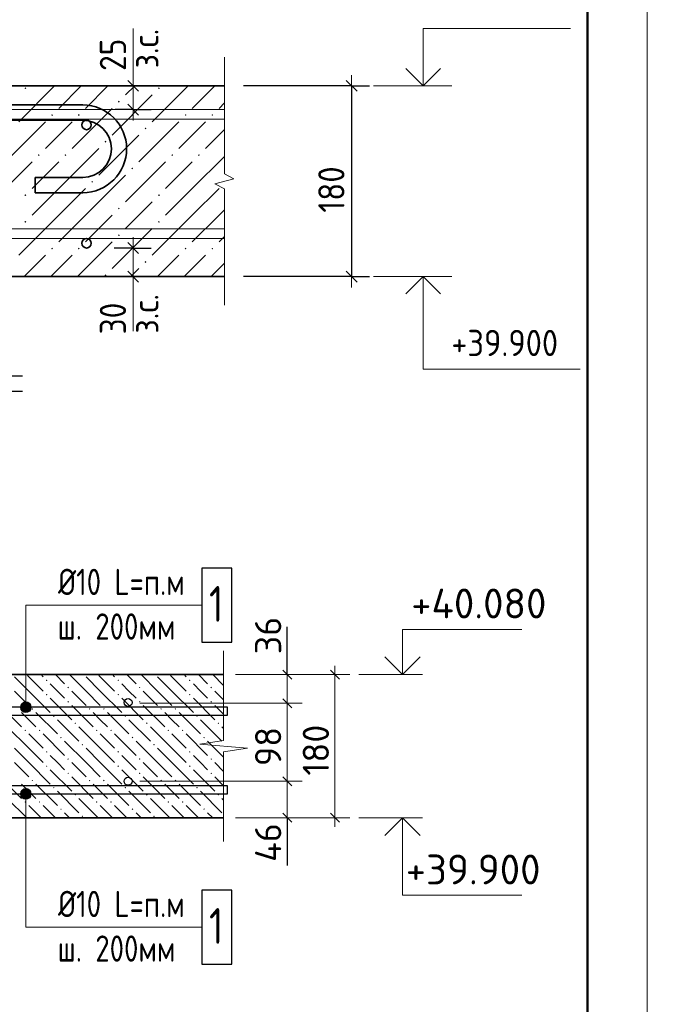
# Model space of a CAD drawing. Header units: millimetres. Extents: x 40580 to 1930067, y -240640 to 81020.
# Tile 583 of 656: x 1432781 to 1438296, y -229773 to -221519. Entities that reach past the tile are written whole.
import ezdxf

# ---------------------------------------------------------------- set-up
doc = ezdxf.new("R2010")
doc.units = ezdxf.units.MM
for name, color, linetype, lineweight in [('Standard', 7, 'Continuous', 25), ('ЖБ Перекрытие верхний уровень', 7, 'Continuous', 35), ('Позиционная метка линия выноска', 7, 'Continuous', 13), ('Позиционная метка номер позиции', 7, 'Continuous', 13), ('Примечания', 7, 'Continuous', 13), ('Размерная линия_ общее', 7, 'Continuous', 25), ('Фоновоя арматура Х1', 52, 'Continuous', 25)]:
    doc.layers.add(name, color=color, linetype=linetype, lineweight=lineweight)
doc.layers.add('Размерная выноска', color=7, linetype='Continuous')
doc.layers.add('Тонкие', color=7, linetype='Continuous')
doc.styles.add('GOST 2.304', font='isocpeur.ttf', dxfattribs={"width": 0.8})
doc.styles.add('ISOCPEUR', font='isocpeur.ttf')

msp = doc.modelspace()

# ---------------------------------------------------------------- hatches: boundary and pattern name
at = {"layer": 'Standard', "linetype": 'Continuous', "lineweight": 13, "transparency": 33554687}
for points in [[(1432820.8, -222093.9), (1432828.6, -222086.1), (1432836.4, -222093.9), (1432828.6, -222101.7)], [(1433940.8, -222093.9), (1433948.6, -222086.1), (1433956.4, -222093.9), (1433948.6, -222101.7)], [(1433604.8, -222205.9), (1433612.6, -222198.1), (1433620.4, -222205.9), (1433612.6, -222213.7)], [(1433044.8, -222317.9), (1433052.6, -222310.1), (1433060.4, -222317.9), (1433052.6, -222325.7)], [(1433268.8, -222317.9), (1433276.6, -222310.1), (1433284.4, -222317.9), (1433276.6, -222325.7)], [(1434164.8, -222317.9), (1434172.6, -222310.1), (1434180.4, -222317.9), (1434172.6, -222325.7)], [(1434388.8, -222317.9), (1434396.6, -222310.1), (1434404.4, -222317.9), (1434396.6, -222325.7)], [(1433828.8, -222429.9), (1433836.6, -222422.1), (1433844.4, -222429.9), (1433836.6, -222437.7)], [(1433492.8, -222541.9), (1433500.6, -222534.1), (1433508.4, -222541.9), (1433500.6, -222549.7)], [(1432932.8, -222653.9), (1432940.6, -222646.1), (1432948.4, -222653.9), (1432940.6, -222661.7)], [(1433156.8, -222653.9), (1433164.6, -222646.1), (1433172.4, -222653.9), (1433164.6, -222661.7)], [(1434052.8, -222653.9), (1434060.6, -222646.1), (1434068.4, -222653.9), (1434060.6, -222661.7)], [(1434276.8, -222653.9), (1434284.6, -222646.1), (1434292.4, -222653.9), (1434284.6, -222661.7)], [(1433716.8, -222765.9), (1433724.6, -222758.1), (1433732.4, -222765.9), (1433724.6, -222773.7)], [(1433380.8, -222877.9), (1433388.6, -222870.1), (1433396.4, -222877.9), (1433388.6, -222885.7)], [(1432820.8, -222989.9), (1432828.6, -222982.1), (1432836.4, -222989.9), (1432828.6, -222997.7)], [(1433940.8, -222989.9), (1433948.6, -222982.1), (1433956.4, -222989.9), (1433948.6, -222997.7)], [(1433604.8, -223101.9), (1433612.6, -223094.1), (1433620.4, -223101.9), (1433612.6, -223109.7)], [(1432820.8, -223213.9), (1432828.6, -223206.1), (1432836.4, -223213.9), (1432828.6, -223221.7)], [(1433940.8, -223213.9), (1433948.6, -223206.1), (1433956.4, -223213.9), (1433948.6, -223221.7)], [(1433604.8, -223325.9), (1433612.6, -223318.1), (1433620.4, -223325.9), (1433612.6, -223333.7)], [(1433044.8, -223437.9), (1433052.6, -223430.1), (1433060.4, -223437.9), (1433052.6, -223445.7)], [(1433268.8, -223437.9), (1433276.6, -223430.1), (1433284.4, -223437.9), (1433276.6, -223445.7)], [(1434164.8, -223437.9), (1434172.6, -223430.1), (1434180.4, -223437.9), (1434172.6, -223445.7)], [(1434388.8, -223437.9), (1434396.6, -223430.1), (1434404.4, -223437.9), (1434396.6, -223445.7)], [(1433828.8, -223549.9), (1433836.6, -223542.1), (1433844.4, -223549.9), (1433836.6, -223557.7)], [(1433492.8, -223661.9), (1433500.6, -223654.1), (1433508.4, -223661.9), (1433500.6, -223669.7)]]:
    msp.add_hatch(color=7, dxfattribs=at).paths.add_polyline_path(points, flags=16)
at = {"layer": 'ЖБ Перекрытие верхний уровень', "linetype": 'Continuous', "lineweight": 13, "transparency": 33554687}
for points in [[(1433000.8, -227057.2), (1433007.3, -227050.7), (1433013.8, -227057.2), (1433007.3, -227063.7)], [(1433600.8, -227057.2), (1433607.3, -227050.7), (1433613.8, -227057.2), (1433607.3, -227063.7)], [(1434200.8, -227057.2), (1434207.3, -227050.7), (1434213.8, -227057.2), (1434207.3, -227063.7)], [(1433180.8, -227117.2), (1433187.3, -227110.7), (1433193.8, -227117.2), (1433187.3, -227123.7)], [(1433780.8, -227117.2), (1433787.3, -227110.7), (1433793.8, -227117.2), (1433787.3, -227123.7)], [(1434380.8, -227117.2), (1434387.3, -227110.7), (1434393.8, -227117.2), (1434387.3, -227123.7)], [(1433000.8, -227177.2), (1433007.3, -227170.7), (1433013.8, -227177.2), (1433007.3, -227183.7)], [(1433180.8, -227237.2), (1433187.3, -227230.7), (1433193.8, -227237.2), (1433187.3, -227243.7)], [(1433600.8, -227177.2), (1433607.3, -227170.7), (1433613.8, -227177.2), (1433607.3, -227183.7)], [(1433780.8, -227237.2), (1433787.3, -227230.7), (1433793.8, -227237.2), (1433787.3, -227243.7)], [(1434200.8, -227177.2), (1434207.3, -227170.7), (1434213.8, -227177.2), (1434207.3, -227183.7)], [(1434380.8, -227237.2), (1434387.3, -227230.7), (1434393.8, -227237.2), (1434387.3, -227243.7)], [(1432880.8, -227297.2), (1432887.3, -227290.7), (1432893.8, -227297.2), (1432887.3, -227303.7)], [(1433360.8, -227297.2), (1433367.3, -227290.7), (1433373.8, -227297.2), (1433367.3, -227303.7)], [(1433480.8, -227297.2), (1433487.3, -227290.7), (1433493.8, -227297.2), (1433487.3, -227303.7)], [(1433960.8, -227297.2), (1433967.3, -227290.7), (1433973.8, -227297.2), (1433967.3, -227303.7)], [(1434080.8, -227297.2), (1434087.3, -227290.7), (1434093.8, -227297.2), (1434087.3, -227303.7)], [(1433060.8, -227357.2), (1433067.3, -227350.7), (1433073.8, -227357.2), (1433067.3, -227363.7)], [(1433240.8, -227417.2), (1433247.3, -227410.7), (1433253.8, -227417.2), (1433247.3, -227423.7)], [(1433660.8, -227357.2), (1433667.3, -227350.7), (1433673.8, -227357.2), (1433667.3, -227363.7)], [(1433840.8, -227417.2), (1433847.3, -227410.7), (1433853.8, -227417.2), (1433847.3, -227423.7)], [(1434260.8, -227357.2), (1434267.3, -227350.7), (1434273.8, -227357.2), (1434267.3, -227363.7)], [(1434440.8, -227417.2), (1434447.3, -227410.7), (1434453.8, -227417.2), (1434447.3, -227423.7)], [(1432820.8, -227477.2), (1432827.3, -227470.7), (1432833.8, -227477.2), (1432827.3, -227483.7)], [(1432940.8, -227477.2), (1432947.3, -227470.7), (1432953.8, -227477.2), (1432947.3, -227483.7)], [(1433420.8, -227477.2), (1433427.3, -227470.7), (1433433.8, -227477.2), (1433427.3, -227483.7)], [(1433540.8, -227477.2), (1433547.3, -227470.7), (1433553.8, -227477.2), (1433547.3, -227483.7)], [(1434020.8, -227477.2), (1434027.3, -227470.7), (1434033.8, -227477.2), (1434027.3, -227483.7)], [(1434140.8, -227477.2), (1434147.3, -227470.7), (1434153.8, -227477.2), (1434147.3, -227483.7)], [(1433120.8, -227537.2), (1433127.3, -227530.7), (1433133.8, -227537.2), (1433127.3, -227543.7)], [(1433720.8, -227537.2), (1433727.3, -227530.7), (1433733.8, -227537.2), (1433727.3, -227543.7)], [(1434320.8, -227537.2), (1434327.3, -227530.7), (1434333.8, -227537.2), (1434327.3, -227543.7)], [(1433000.8, -227657.2), (1433007.3, -227650.7), (1433013.8, -227657.2), (1433007.3, -227663.7)], [(1433300.8, -227597.2), (1433307.3, -227590.7), (1433313.8, -227597.2), (1433307.3, -227603.7)], [(1433600.8, -227657.2), (1433607.3, -227650.7), (1433613.8, -227657.2), (1433607.3, -227663.7)], [(1433900.8, -227597.2), (1433907.3, -227590.7), (1433913.8, -227597.2), (1433907.3, -227603.7)], [(1434200.8, -227657.2), (1434207.3, -227650.7), (1434213.8, -227657.2), (1434207.3, -227663.7)], [(1433180.8, -227717.2), (1433187.3, -227710.7), (1433193.8, -227717.2), (1433187.3, -227723.7)], [(1433780.8, -227717.2), (1433787.3, -227710.7), (1433793.8, -227717.2), (1433787.3, -227723.7)], [(1434380.8, -227717.2), (1434387.3, -227710.7), (1434393.8, -227717.2), (1434387.3, -227723.7)], [(1433000.8, -227777.2), (1433007.3, -227770.7), (1433013.8, -227777.2), (1433007.3, -227783.7)], [(1433600.8, -227777.2), (1433607.3, -227770.7), (1433613.8, -227777.2), (1433607.3, -227783.7)], [(1434200.8, -227777.2), (1434207.3, -227770.7), (1434213.8, -227777.2), (1434207.3, -227783.7)], [(1432880.8, -227897.2), (1432887.3, -227890.7), (1432893.8, -227897.2), (1432887.3, -227903.7)], [(1433180.8, -227837.2), (1433187.3, -227830.7), (1433193.8, -227837.2), (1433187.3, -227843.7)], [(1433360.8, -227897.2), (1433367.3, -227890.7), (1433373.8, -227897.2), (1433367.3, -227903.7)], [(1433480.8, -227897.2), (1433487.3, -227890.7), (1433493.8, -227897.2), (1433487.3, -227903.7)], [(1433780.8, -227837.2), (1433787.3, -227830.7), (1433793.8, -227837.2), (1433787.3, -227843.7)], [(1433960.8, -227897.2), (1433967.3, -227890.7), (1433973.8, -227897.2), (1433967.3, -227903.7)], [(1434080.8, -227897.2), (1434087.3, -227890.7), (1434093.8, -227897.2), (1434087.3, -227903.7)], [(1434380.8, -227837.2), (1434387.3, -227830.7), (1434393.8, -227837.2), (1434387.3, -227843.7)], [(1433060.8, -227957.2), (1433067.3, -227950.7), (1433073.8, -227957.2), (1433067.3, -227963.7)], [(1433660.8, -227957.2), (1433667.3, -227950.7), (1433673.8, -227957.2), (1433667.3, -227963.7)], [(1434260.8, -227957.2), (1434267.3, -227950.7), (1434273.8, -227957.2), (1434267.3, -227963.7)], [(1432820.8, -228077.2), (1432827.3, -228070.7), (1432833.8, -228077.2), (1432827.3, -228083.7)], [(1432940.8, -228077.2), (1432947.3, -228070.7), (1432953.8, -228077.2), (1432947.3, -228083.7)], [(1433240.8, -228017.2), (1433247.3, -228010.7), (1433253.8, -228017.2), (1433247.3, -228023.7)], [(1433420.8, -228077.2), (1433427.3, -228070.7), (1433433.8, -228077.2), (1433427.3, -228083.7)], [(1433540.8, -228077.2), (1433547.3, -228070.7), (1433553.8, -228077.2), (1433547.3, -228083.7)], [(1433840.8, -228017.2), (1433847.3, -228010.7), (1433853.8, -228017.2), (1433847.3, -228023.7)], [(1434020.8, -228077.2), (1434027.3, -228070.7), (1434033.8, -228077.2), (1434027.3, -228083.7)], [(1434140.8, -228077.2), (1434147.3, -228070.7), (1434153.8, -228077.2), (1434147.3, -228083.7)], [(1434440.8, -228017.2), (1434447.3, -228010.7), (1434453.8, -228017.2), (1434447.3, -228023.7)], [(1433120.8, -228137.2), (1433127.3, -228130.7), (1433133.8, -228137.2), (1433127.3, -228143.7)], [(1433720.8, -228137.2), (1433727.3, -228130.7), (1433733.8, -228137.2), (1433727.3, -228143.7)], [(1434320.8, -228137.2), (1434327.3, -228130.7), (1434333.8, -228137.2), (1434327.3, -228143.7)], [(1433300.8, -228197.2), (1433307.3, -228190.7), (1433313.8, -228197.2), (1433307.3, -228203.7)], [(1433900.8, -228197.2), (1433907.3, -228190.7), (1433913.8, -228197.2), (1433907.3, -228203.7)]]:
    msp.add_hatch(color=7, dxfattribs=at).paths.add_polyline_path(points, flags=16)
at = {"layer": 'Позиционная метка линия выноска', "linetype": 'Continuous', "lineweight": 13, "transparency": 33554687}
for points in [[(1432855.5, -227244.4), (1432810.5, -227244.4), (1432794.3, -227260.6)], [(1432855.5, -227244.4), (1432794.3, -227260.6), (1432871.7, -227260.6)], [(1432810.5, -227244.4), (1432855.5, -227244.4), (1432833, -227238.1)], [(1432871.7, -227260.6), (1432794.3, -227260.6), (1432788, -227283.1)], [(1432871.7, -227260.6), (1432788, -227283.1), (1432878, -227283.1)], [(1432878, -227283.1), (1432788, -227283.1), (1432794.3, -227305.6)], [(1432878, -227283.1), (1432794.3, -227305.6), (1432871.7, -227305.6)], [(1432871.7, -227305.6), (1432794.3, -227305.6), (1432810.5, -227321.8)], [(1432871.7, -227305.6), (1432810.5, -227321.8), (1432855.5, -227321.8)], [(1432855.5, -227321.8), (1432810.5, -227321.8), (1432833, -227328.1)], [(1432788, -228009.8), (1432878, -228009.8), (1432871.7, -227987.3)], [(1432788, -228009.8), (1432871.7, -227987.3), (1432794.3, -227987.3)], [(1432794.3, -227987.3), (1432871.7, -227987.3), (1432855.5, -227971.1)], [(1432794.3, -227987.3), (1432855.5, -227971.1), (1432810.5, -227971.1)], [(1432810.5, -227971.1), (1432855.5, -227971.1), (1432833, -227964.8)], [(1432794.3, -228032.3), (1432878, -228009.8), (1432788, -228009.8)], [(1432794.3, -228032.3), (1432871.7, -228032.3), (1432878, -228009.8)], [(1432810.5, -228048.5), (1432871.7, -228032.3), (1432794.3, -228032.3)], [(1432810.5, -228048.5), (1432855.5, -228048.5), (1432871.7, -228032.3)], [(1432855.5, -228048.5), (1432810.5, -228048.5), (1432833, -228054.8)]]:
    msp.add_hatch(color=7, dxfattribs=at).paths.add_polyline_path(points)

# ---------------------------------------------------------------- linework, layer by layer
at = {"layer": 'Standard', "color": 7, "linetype": 'Continuous', "lineweight": 13, "transparency": 33554687}
for p, q in [((1433732.8, -222073), (1433732.8, -221593)), ((1434497.8, -221833), (1434497.8, -222810.6)), ((1436404.8, -222073), (1435748.8, -222073)), ((1434577.8, -222852.2), (1434417.8, -222893.8)), ((1434497.8, -222810.6), (1434577.8, -222852.2)), ((1434417.8, -222893.8), (1434497.8, -222935.4)), ((1434497.8, -222935.4), (1434497.8, -223913)), ((1433732.8, -223673), (1433732.8, -224129)), ((1436404.8, -223673), (1435748.8, -223673)), ((1434497.8, -223913), (1434497.8, -223913)), ((1434987.3, -226972.3), (1435062.3, -227047.3)), ((1435024.8, -227009.8), (1435024.8, -226934.8)), ((1435462.3, -227047.3), (1435387.3, -226972.3)), ((1435424.8, -227009.8), (1435424.8, -226934.8)), ((1435024.8, -227009.8), (1435024.8, -227249.8)), ((1435624.8, -227009.8), (1436158.1, -227009.8)), ((1434987.3, -227212.3), (1435062.3, -227287.3)), ((1435024.8, -227249.8), (1435024.8, -227903.1)), ((1434987.3, -227865.6), (1435062.3, -227940.6)), ((1435024.8, -227903.1), (1435024.8, -228209.8)), ((1434987.3, -228172.3), (1435062.3, -228247.3)), ((1435024.8, -228209.8), (1435024.8, -228284.8)), ((1435462.3, -228247.3), (1435387.3, -228172.3)), ((1435424.8, -228209.8), (1435424.8, -228284.8)), ((1435624.8, -228209.8), (1436158.1, -228209.8))]:
    msp.add_line(p, q, dxfattribs=at)
at = {"layer": 'Standard', "color": 7, "linetype": 'Continuous', "lineweight": 35, "transparency": 33554687}
for p, q in [((1434497.8, -222073), (1427261.8, -222073)), ((1431629.8, -222233), (1433309.8, -222233)), ((1431629.8, -222361), (1433309.8, -222361)), ((1433309.8, -222841), (1432909.8, -222841)), ((1432909.8, -222841), (1432909.8, -222969)), ((1433309.8, -222969), (1432909.8, -222969))]:
    msp.add_line(p, q, dxfattribs=at)
at = {"layer": 'Standard', "color": 254, "linetype": 'Continuous', "lineweight": 13, "transparency": 33554687}
for p, q in [((1433073.5, -222073), (1432772.6, -222373.9)), ((1433297.5, -222073), (1433108.6, -222261.9)), ((1433521.5, -222073), (1433332.6, -222261.9)), ((1433668.6, -222149.9), (1433745.5, -222073)), ((1434193.5, -222073), (1433892.6, -222373.9)), ((1434417.5, -222073), (1434228.6, -222261.9)), ((1433892.6, -222149.9), (1433556.6, -222485.9)), ((1433556.6, -222261.9), (1433220.6, -222597.9)), ((1434497.8, -222216.7), (1434452.6, -222261.9)), ((1432996.6, -222373.9), (1432660.6, -222709.9)), ((1433108.6, -222485.9), (1433220.6, -222373.9)), ((1434116.6, -222373.9), (1433780.6, -222709.9)), ((1434228.6, -222485.9), (1434340.6, -222373.9)), ((1434497.8, -222440.7), (1434340.6, -222597.9)), ((1432996.6, -222597.9), (1433108.6, -222485.9)), ((1433780.6, -222485.9), (1433444.6, -222821.9)), ((1434116.6, -222597.9), (1434228.6, -222485.9)), ((1433108.6, -222933.9), (1433444.6, -222597.9)), ((1432884.6, -222709.9), (1432548.6, -223045.9)), ((1433108.6, -222709.9), (1432884.6, -222933.9)), ((1434004.6, -222709.9), (1433668.6, -223045.9)), ((1434228.6, -222709.9), (1434004.6, -222933.9)), ((1434228.6, -222933.9), (1434497.8, -222664.7)), ((1433332.6, -223157.9), (1433668.6, -222821.9)), ((1433108.6, -222933.9), (1432884.6, -223157.9)), ((1433332.6, -222933.9), (1433108.6, -223157.9)), ((1434228.6, -222933.9), (1434004.6, -223157.9)), ((1434452.6, -222933.9), (1434228.6, -223157.9)), ((1433780.6, -223157.9), (1433892.6, -223045.9)), ((1434452.6, -223157.9), (1434497.8, -223112.7)), ((1433108.6, -223157.9), (1432772.6, -223493.9)), ((1433332.6, -223157.9), (1433108.6, -223381.9)), ((1433556.6, -223157.9), (1433332.6, -223381.9)), ((1433668.6, -223269.9), (1433780.6, -223157.9)), ((1434228.6, -223157.9), (1433892.6, -223493.9)), ((1434452.6, -223157.9), (1434228.6, -223381.9)), ((1433892.6, -223269.9), (1433556.6, -223605.9)), ((1434497.8, -223336.7), (1434452.6, -223381.9)), ((1433556.6, -223381.9), (1433265.5, -223673)), ((1432996.6, -223493.9), (1432817.5, -223673)), ((1433108.6, -223605.9), (1433220.6, -223493.9)), ((1434116.6, -223493.9), (1433937.5, -223673)), ((1434228.6, -223605.9), (1434340.6, -223493.9)), ((1433041.5, -223673), (1433108.6, -223605.9)), ((1433780.6, -223605.9), (1433713.5, -223673)), ((1434161.5, -223673), (1434228.6, -223605.9)), ((1434497.8, -223560.7), (1434385.5, -223673))]:
    msp.add_line(p, q, dxfattribs=at)
at = {"layer": 'Standard', "color": 251, "linetype": 'Continuous', "lineweight": 13, "true_color": 0x656565, "transparency": 33554687}
for p, q in [((1435424.8, -227009.8), (1434591.5, -227009.8)), ((1435024.8, -227009.8), (1434899.8, -227009.8)), ((1435024.8, -227009.8), (1435149.8, -227009.8)), ((1435424.8, -227009.8), (1435299.8, -227009.8)), ((1435424.8, -227009.8), (1435549.8, -227009.8)), ((1435024.8, -227249.8), (1434899.8, -227249.8)), ((1435024.8, -227249.8), (1435149.8, -227249.8)), ((1435024.8, -227903.1), (1434899.8, -227903.1)), ((1435024.8, -227903.1), (1435149.8, -227903.1)), ((1435424.8, -228209.8), (1434591.5, -228209.8)), ((1435024.8, -228209.8), (1434899.8, -228209.8)), ((1435024.8, -228209.8), (1435149.8, -228209.8)), ((1435424.8, -228209.8), (1435299.8, -228209.8)), ((1435424.8, -228209.8), (1435549.8, -228209.8))]:
    msp.add_line(p, q, dxfattribs=at)
at = {"layer": 'Standard', "color": 7, "linetype": 'Continuous', "lineweight": 13, "transparency": 33554687}
for points in [[(1417042.7, -239549.7), (1438042.7, -239549.7), (1438042.7, -209849.7), (1417042.7, -209849.7), (1417042.7, -239549.7)], [(1438042.7, -239549.7), (1459042.7, -239549.7), (1459042.7, -209849.7), (1438042.7, -209849.7), (1438042.7, -239549.7)]]:
    msp.add_lwpolyline(points, close=True, dxfattribs=at)
at = {"layer": 'Standard', "color": 7, "linetype": 'Continuous', "lineweight": 50, "transparency": 33554687}
msp.add_lwpolyline([(1419042.7, -210349.7), (1437542.7, -210349.7), (1437542.7, -239049.7), (1419042.7, -239049.7), (1419042.7, -210349.7)], close=True, dxfattribs=at)
at = {"layer": 'Standard', "color": 7, "linetype": 'Continuous', "lineweight": 13, "transparency": 33554687}
for points in [[(1436164.8, -222073), (1436164.8, -221593), (1437400.8, -221593)], [(1434497.8, -222353), (1427261.8, -222353), (1427261.8, -222273), (1434497.8, -222273), (1434497.8, -222353)], [(1431741.8, -223353), (1434497.8, -223353), (1434497.8, -223273), (1431741.8, -223273)], [(1436164.8, -223673), (1436164.8, -224449), (1437480.8, -224449)], [(1435991.5, -227009.8), (1435991.5, -226629.8), (1436991.5, -226629.8)], [(1435843, -226861.3), (1435991.5, -227009.8), (1436140, -226861.3)], [(1435424.8, -228209.8), (1435424.8, -227717.4), (1435424.8, -227717.4), (1435424.8, -227009.8)], [(1435843, -228358.3), (1435991.5, -228209.8), (1436140, -228358.3)], [(1435991.5, -228209.8), (1435991.5, -228859.8), (1436991.5, -228859.8)]]:
    msp.add_lwpolyline(points, dxfattribs=at)
at = {"layer": 'Standard', "color": 7, "linetype": 'Continuous', "lineweight": 35, "transparency": 33554687}
for points in [[(1436019.6, -221927.7), (1436164.8, -222073), (1436310.1, -221927.7)], [(1427261.8, -223673), (1430141.8, -223673), (1431741.8, -223673), (1434497.8, -223673)], [(1436019.6, -223818.3), (1436164.8, -223673), (1436310.1, -223818.3)]]:
    msp.add_lwpolyline(points, dxfattribs=at)
at = {"layer": 'Standard', "color": 251, "linetype": 'Continuous', "lineweight": 13, "true_color": 0x656565, "transparency": 33554687}
for points in [[(1435024.8, -227009.8), (1435007.8, -227009.8), (1435007.8, -227009.8), (1435007.8, -227009.8), (1435007.8, -227009.8), (1434591.5, -227009.8)], [(1435024.8, -227249.8), (1435007.8, -227249.8), (1435007.8, -227249.8), (1435007.8, -227249.8), (1435007.8, -227249.8), (1433789.9, -227249.8)], [(1435024.8, -227903.1), (1435007.8, -227903.1), (1435007.8, -227903.1), (1433789.9, -227903.1)], [(1435024.8, -228209.8), (1435007.8, -228209.8), (1435007.8, -228209.8), (1434591.5, -228209.8)]]:
    msp.add_lwpolyline(points, dxfattribs=at)
at = {"layer": 'Standard', "color": 7, "linetype": 'Continuous', "lineweight": 35, "transparency": 33554687}
for centre in [(1433341.8, -222401), (1433341.8, -223393)]:
    msp.add_circle(centre, 40, dxfattribs=at)
for radius in [368, 240]:
    msp.add_arc((1433309.8, -222601), radius, 270, 90, dxfattribs=at)
at = {"layer": 'ЖБ Перекрытие верхний уровень', "transparency": 33554687}
for p, q in [((1434491.5, -227009.8), (1427824.8, -227009.8)), ((1427824.8, -228209.8), (1434491.5, -228209.8))]:
    msp.add_line(p, q, dxfattribs=at)
at = {"layer": 'ЖБ Перекрытие верхний уровень', "color": 9, "linetype": 'Continuous', "lineweight": 13, "true_color": 0xc7c7c7, "transparency": 33554687}
for p, q in [((1432737.3, -227027.2), (1432857.3, -227147.2)), ((1432857.3, -227027.2), (1432839.9, -227009.8)), ((1432857.3, -227027.2), (1432977.3, -227147.2)), ((1432959.9, -227009.8), (1432977.3, -227027.2)), ((1433079.9, -227009.8), (1433157.3, -227087.2)), ((1433337.3, -227147.2), (1433199.9, -227009.8)), ((1433337.3, -227027.2), (1433457.3, -227147.2)), ((1433457.3, -227027.2), (1433439.9, -227009.8)), ((1433457.3, -227027.2), (1433577.3, -227147.2)), ((1433559.9, -227009.8), (1433577.3, -227027.2)), ((1433679.9, -227009.8), (1433757.3, -227087.2)), ((1433937.3, -227147.2), (1433799.9, -227009.8)), ((1433937.3, -227027.2), (1434057.3, -227147.2)), ((1434057.3, -227027.2), (1434039.9, -227009.8)), ((1434057.3, -227027.2), (1434177.3, -227147.2)), ((1434159.9, -227009.8), (1434177.3, -227027.2)), ((1434279.9, -227009.8), (1434357.3, -227087.2)), ((1434491.5, -227101.4), (1434399.9, -227009.8)), ((1432737.3, -227147.2), (1432857.3, -227267.2)), ((1432857.3, -227147.2), (1433037.3, -227327.2)), ((1433097.3, -227147.2), (1433037.3, -227087.2)), ((1433157.3, -227207.2), (1433097.3, -227147.2)), ((1433217.3, -227147.2), (1433337.3, -227267.2)), ((1433337.3, -227147.2), (1433457.3, -227267.2)), ((1433457.3, -227147.2), (1433637.3, -227327.2)), ((1433697.3, -227147.2), (1433637.3, -227087.2)), ((1433757.3, -227207.2), (1433697.3, -227147.2)), ((1433817.3, -227147.2), (1433937.3, -227267.2)), ((1433937.3, -227147.2), (1434057.3, -227267.2)), ((1434057.3, -227147.2), (1434237.3, -227327.2)), ((1434297.3, -227147.2), (1434237.3, -227087.2)), ((1434357.3, -227207.2), (1434297.3, -227147.2)), ((1434417.3, -227147.2), (1434491.5, -227221.4)), ((1433037.3, -227207.2), (1433217.3, -227387.2)), ((1433637.3, -227207.2), (1433817.3, -227387.2)), ((1434237.3, -227207.2), (1434417.3, -227387.2)), ((1432617.3, -227267.2), (1432797.3, -227447.2)), ((1432857.3, -227387.2), (1432797.3, -227327.2)), ((1432917.3, -227327.2), (1433097.3, -227507.2)), ((1433217.3, -227267.2), (1433397.3, -227447.2)), ((1433457.3, -227387.2), (1433397.3, -227327.2)), ((1433517.3, -227327.2), (1433697.3, -227507.2)), ((1433817.3, -227267.2), (1433997.3, -227447.2)), ((1434057.3, -227387.2), (1433997.3, -227327.2)), ((1434117.3, -227327.2), (1434297.3, -227507.2)), ((1434417.3, -227267.2), (1434491.5, -227341.4)), ((1432917.3, -227447.2), (1432857.3, -227387.2)), ((1433097.3, -227387.2), (1433277.3, -227567.2)), ((1433517.3, -227447.2), (1433457.3, -227387.2)), ((1433697.3, -227387.2), (1433877.3, -227567.2)), ((1434117.3, -227447.2), (1434057.3, -227387.2)), ((1434297.3, -227387.2), (1434477.3, -227567.2)), ((1432857.3, -227627.2), (1432677.3, -227447.2)), ((1433457.3, -227627.2), (1433277.3, -227447.2)), ((1434057.3, -227627.2), (1433877.3, -227447.2)), ((1434491.5, -227461.4), (1434477.3, -227447.2)), ((1432857.3, -227507.2), (1432977.3, -227627.2)), ((1432977.3, -227507.2), (1433157.3, -227687.2)), ((1433337.3, -227747.2), (1433157.3, -227567.2)), ((1433457.3, -227507.2), (1433577.3, -227627.2)), ((1433577.3, -227507.2), (1433757.3, -227687.2)), ((1433937.3, -227747.2), (1433757.3, -227567.2)), ((1434057.3, -227507.2), (1434177.3, -227627.2)), ((1434177.3, -227507.2), (1434357.3, -227687.2)), ((1434491.5, -227701.4), (1434357.3, -227567.2)), ((1432737.3, -227627.2), (1432857.3, -227747.2)), ((1432857.3, -227627.2), (1432977.3, -227747.2)), ((1433337.3, -227627.2), (1433457.3, -227747.2)), ((1433457.3, -227627.2), (1433577.3, -227747.2)), ((1433937.3, -227627.2), (1434057.3, -227747.2)), ((1434057.3, -227627.2), (1434177.3, -227747.2)), ((1433097.3, -227747.2), (1433037.3, -227687.2)), ((1433697.3, -227747.2), (1433637.3, -227687.2)), ((1434297.3, -227747.2), (1434237.3, -227687.2)), ((1432737.3, -227747.2), (1432857.3, -227867.2)), ((1432857.3, -227747.2), (1433037.3, -227927.2)), ((1433037.3, -227807.2), (1433217.3, -227987.2)), ((1433157.3, -227807.2), (1433097.3, -227747.2)), ((1433217.3, -227747.2), (1433337.3, -227867.2)), ((1433337.3, -227747.2), (1433457.3, -227867.2)), ((1433457.3, -227747.2), (1433637.3, -227927.2)), ((1433637.3, -227807.2), (1433817.3, -227987.2)), ((1433757.3, -227807.2), (1433697.3, -227747.2)), ((1433817.3, -227747.2), (1433937.3, -227867.2)), ((1433937.3, -227747.2), (1434057.3, -227867.2)), ((1434057.3, -227747.2), (1434237.3, -227927.2)), ((1434237.3, -227807.2), (1434417.3, -227987.2)), ((1434357.3, -227807.2), (1434297.3, -227747.2)), ((1434417.3, -227747.2), (1434491.5, -227821.4)), ((1432617.3, -227867.2), (1432797.3, -228047.2)), ((1433217.3, -227867.2), (1433397.3, -228047.2)), ((1433817.3, -227867.2), (1433997.3, -228047.2)), ((1434417.3, -227867.2), (1434491.5, -227941.4)), ((1432857.3, -227987.2), (1432797.3, -227927.2)), ((1432917.3, -228047.2), (1432857.3, -227987.2)), ((1432917.3, -227927.2), (1433097.3, -228107.2)), ((1433097.3, -227987.2), (1433277.3, -228167.2)), ((1433457.3, -227987.2), (1433397.3, -227927.2)), ((1433517.3, -228047.2), (1433457.3, -227987.2)), ((1433517.3, -227927.2), (1433697.3, -228107.2)), ((1433697.3, -227987.2), (1433877.3, -228167.2)), ((1434057.3, -227987.2), (1433997.3, -227927.2)), ((1434117.3, -228047.2), (1434057.3, -227987.2)), ((1434117.3, -227927.2), (1434297.3, -228107.2)), ((1434297.3, -227987.2), (1434477.3, -228167.2)), ((1432839.9, -228209.8), (1432677.3, -228047.2)), ((1433439.9, -228209.8), (1433277.3, -228047.2)), ((1434039.9, -228209.8), (1433877.3, -228047.2)), ((1434491.5, -228061.4), (1434477.3, -228047.2)), ((1432857.3, -228107.2), (1432959.9, -228209.8)), ((1432977.3, -228107.2), (1433079.9, -228209.8)), ((1433457.3, -228107.2), (1433559.9, -228209.8)), ((1433577.3, -228107.2), (1433679.9, -228209.8)), ((1434057.3, -228107.2), (1434159.9, -228209.8)), ((1434177.3, -228107.2), (1434279.9, -228209.8)), ((1433199.9, -228209.8), (1433157.3, -228167.2)), ((1433799.9, -228209.8), (1433757.3, -228167.2)), ((1434399.9, -228209.8), (1434357.3, -228167.2))]:
    msp.add_line(p, q, dxfattribs=at)
at = {"layer": 'Позиционная метка линия выноска', "color": 7, "linetype": 'Continuous', "lineweight": 13, "transparency": 33554687}
for p, q in [((1432833, -227238.1), (1432833, -227238.1)), ((1432788, -227283.1), (1432788, -227283.1)), ((1432833, -227328.1), (1432833, -227328.1)), ((1432878, -227283.1), (1432878, -227283.1)), ((1432833, -227964.8), (1432833, -227964.8)), ((1432788, -228009.8), (1432788, -228009.8)), ((1432833, -228054.8), (1432833, -228054.8)), ((1432878, -228009.8), (1432878, -228009.8))]:
    msp.add_line(p, q, dxfattribs=at)
for points in [[(1434308.9, -226426.5), (1432833, -226426.5), (1432833, -227283.1)], [(1434308.9, -229126.5), (1432833, -229126.5), (1432833, -228009.8)]]:
    msp.add_lwpolyline(points, dxfattribs=at)
for centre in [(1432833, -227283.1), (1432833, -228009.8)]:
    msp.add_circle(centre, 45, dxfattribs=at)
at = {"layer": 'Позиционная метка номер позиции', "color": 7, "linetype": 'Continuous', "lineweight": 25, "transparency": 33554687}
for points in [[(1434308.9, -226736.5), (1434558.9, -226736.5), (1434558.9, -226116.5), (1434308.9, -226116.5), (1434308.9, -226736.5)], [(1434308.9, -229436.5), (1434558.9, -229436.5), (1434558.9, -228816.5), (1434308.9, -228816.5), (1434308.9, -229436.5)]]:
    msp.add_lwpolyline(points, dxfattribs=at)
at = {"layer": 'Примечания', "color": 7, "linetype": 'Continuous', "lineweight": 13, "transparency": 33554687}
for p, q in [((1434491.5, -226809.8), (1434491.5, -227561.8)), ((1434491.5, -227561.8), (1434291.5, -227593.8)), ((1434291.5, -227593.8), (1434691.5, -227625.8)), ((1434691.5, -227625.8), (1434491.5, -227657.8)), ((1434491.5, -227657.8), (1434491.5, -228409.8)), ((1434491.5, -228409.8), (1434491.5, -228409.8))]:
    msp.add_line(p, q, dxfattribs=at)
at = {"layer": 'Размерная выноска', "color": 7, "linetype": 'Continuous', "lineweight": -3, "transparency": 33554687}
for p, q in [((1435024.8, -227009.8), (1435024.8, -226609.8)), ((1435024.8, -228209.8), (1435024.8, -228609.8))]:
    msp.add_line(p, q, dxfattribs=at)
at = {"layer": 'Размерная линия_ общее', "color": 7, "linetype": 'Continuous', "lineweight": 25, "transparency": 33554687}
for p, q in [((1433777.8, -222118), (1433687.8, -222028)), ((1435520.1, -222028), (1435610.1, -222118)), ((1433777.8, -222318), (1433687.8, -222228)), ((1433687.8, -223388), (1433777.8, -223478)), ((1433687.8, -223628), (1433777.8, -223718)), ((1435520.1, -223628), (1435610.1, -223718))]:
    msp.add_line(p, q, dxfattribs=at)
at = {"layer": 'Размерная линия_ общее', "color": 7, "linetype": 'Continuous', "lineweight": 13, "transparency": 33554687}
for p, q in [((1433732.8, -222073), (1433732.8, -221983)), ((1435565.1, -222073), (1435565.1, -221983)), ((1433732.8, -222273), (1433732.8, -222073)), ((1433732.8, -222273), (1433732.8, -222363)), ((1433732.8, -223433), (1433732.8, -223343)), ((1433732.8, -223433), (1433732.8, -223673)), ((1433732.8, -223673), (1433732.8, -223763)), ((1435565.1, -223673), (1435565.1, -223763))]:
    msp.add_line(p, q, dxfattribs=at)
at = {"layer": 'Размерная линия_ общее', "color": 253, "linetype": 'Continuous', "lineweight": -3, "true_color": 0xa0a0a0, "transparency": 33554687}
for p, q in [((1433732.8, -222073), (1433572.9, -222073)), ((1433732.8, -222073), (1433582.8, -222073)), ((1433732.8, -222073), (1433882.8, -222073)), ((1435565.1, -222073), (1434657.8, -222073)), ((1435565.1, -222073), (1435415.1, -222073)), ((1435565.1, -222073), (1435715.1, -222073)), ((1433732.8, -222273), (1433582.8, -222273)), ((1433732.8, -222273), (1433595.4, -222273)), ((1433732.8, -222273), (1433882.8, -222273)), ((1433732.8, -223433), (1433572.9, -223433)), ((1433732.8, -223433), (1433582.8, -223433)), ((1433732.8, -223433), (1433882.8, -223433)), ((1432655.9, -223673), (1432805.9, -223673)), ((1433732.8, -223673), (1433572.9, -223673)), ((1433732.8, -223673), (1433582.8, -223673)), ((1433732.8, -223673), (1433882.8, -223673)), ((1435565.1, -223673), (1434657.8, -223673)), ((1435565.1, -223673), (1435415.1, -223673)), ((1435565.1, -223673), (1435715.1, -223673)), ((1432655.9, -224505), (1432805.9, -224505)), ((1432655.9, -224631.8), (1432805.9, -224631.8))]:
    msp.add_line(p, q, dxfattribs=at)
at = {"layer": 'Тонкие'}
msp.add_lwpolyline([(1435565.1, -222073), (1435565.1, -223218.3), (1435565.1, -223218.3), (1435565.1, -223673)], dxfattribs=at)
at = {"layer": 'Фоновоя арматура Х1', "color": 251, "linetype": 'Continuous', "lineweight": -3, "true_color": 0x656565, "transparency": 33554687}
for points in [[(1427991.5, -227349.8), (1434524.8, -227349.8), (1434524.8, -227283.1), (1427991.5, -227283.1), (1427991.5, -227349.8)], [(1427991.5, -227349.8), (1434524.8, -227349.8), (1434524.8, -227283.1), (1427991.5, -227283.1), (1427991.5, -227349.8)], [(1427991.5, -228009.8), (1434524.8, -228009.8), (1434524.8, -227943.1), (1427991.5, -227943.1), (1427991.5, -228009.8)], [(1427991.5, -228009.8), (1434524.8, -228009.8), (1434524.8, -227943.1), (1427991.5, -227943.1), (1427991.5, -228009.8)], [(1427991.5, -228009.8), (1434524.8, -228009.8), (1434524.8, -227943.1), (1427991.5, -227943.1), (1427991.5, -228009.8)]]:
    msp.add_lwpolyline(points, dxfattribs=at)
for centre in [(1433689.9, -227243.1), (1433689.9, -227903.1)]:
    msp.add_circle(centre, 33.3, dxfattribs=at)

# ---------------------------------------------------------------- texts
at = {"layer": 'Standard', "color": 7, "linetype": 'Continuous', "lineweight": 25, "transparency": 33554687, "char_height": 220, "attachment_point": 7, "rotation": 90, "style": 'ISOCPEUR'}
for s, insert, width in [('\\W0.90;з.с.', (1433945, -221926.1), 496.738), ('\\W0.87;25', (1433672.8, -221948), 484.709), ('{\\W0.9100;180}', (1435505.1, -223137), 674.386), ('\\W0.90;з.с.', (1433945, -224149.9), 496.738), ('\\W0.87;30', (1433672.8, -224157.2), 484.718), ('36', (1434974.8, -226839), 375.741), ('180', (1435374.8, -227856.3), 485.079), ('98', (1434974.8, -227776), 391.311), ('46', (1434974.8, -228579.7), 391.305)]:
    msp.add_mtext(s, dxfattribs=dict(at, insert=insert, width=width))
at = {"layer": 'Standard', "color": 7, "linetype": 'Continuous', "lineweight": 25, "transparency": 33554687, "attachment_point": 7, "style": 'ISOCPEUR'}
for s, insert, char_height, width in [('{\\W0.9000;+39.900}', (1436400.8, -224339), 220, 1214.127), ('+40.080', (1436064.4, -226538.1), 250, 1084.009), ('+39.900', (1436018.6, -228768.1), 250, 1101.709)]:
    msp.add_mtext(s, dxfattribs=dict(at, insert=insert, char_height=char_height, width=width))
at = {"layer": 'Позиционная метка номер позиции', "color": 7, "linetype": 'Continuous', "lineweight": 25, "transparency": 33554687, "attachment_point": 7, "style": 'GOST 2.304'}
for s, insert, char_height, width in [('Ø10\\~L=п.м', (1433102.4, -226342.1), 220, 1112.948), ('1', (1434368.9, -226566.5), 300, 277.875), ('ш.\\~200мм', (1433098.8, -226716.1), 220, 1125.906), ('Ø10\\~L=п.м', (1433102.4, -229042.1), 220, 1112.948), ('1', (1434368.9, -229266.5), 300, 277.875), ('ш.\\~200мм', (1433098.8, -229416.1), 220, 1125.906)]:
    msp.add_mtext(s, dxfattribs=dict(at, insert=insert, char_height=char_height, width=width))

doc.saveas('drawing.dxf')
